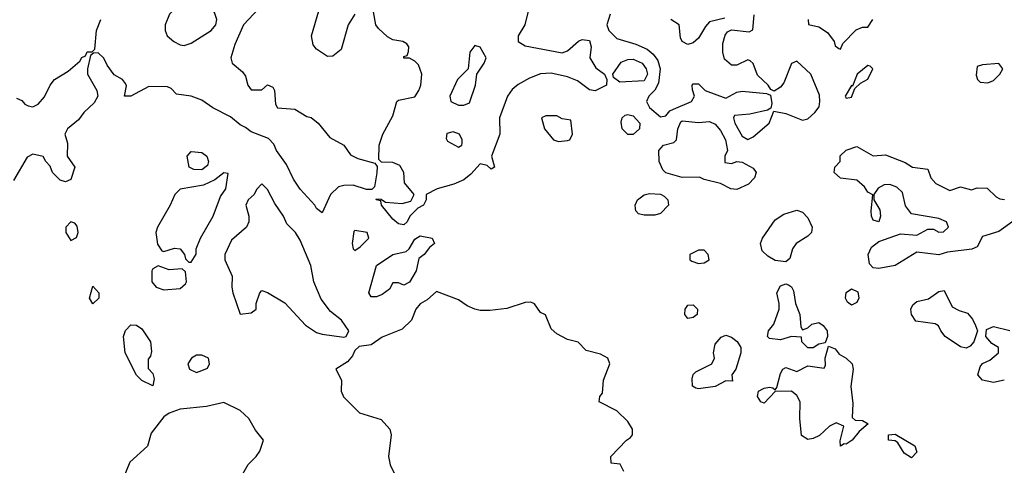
# Model space of a CAD drawing. Header units: inches. Extents: x 2380249 to 2585472, y 382747 to 546448.
# Tile 559 of 626: x 2554562 to 2558170, y 460558 to 462189. Entities that reach past the tile are written whole.
import ezdxf

# ---------------------------------------------------------------- set-up
doc = ezdxf.new("R2010")
doc.units = ezdxf.units.IN
doc.header["$MEASUREMENT"] = 0
doc.layers.add('C5456', color=7, linetype='Continuous')

msp = doc.modelspace()

# ---------------------------------------------------------------- linework, layer by layer
at = {"layer": 'C5456', "color": 4}
for points, elevation in [([(2555210, 462295.3), (2555185.4, 462294.6), (2555171.6, 462288.4), (2555150.8, 462249.2), (2555110.7, 462209.3), (2555094.8, 462170), (2555094.8, 462150), (2555102.8, 462130), (2555126.8, 462110), (2555150, 462097.3), (2555164.7, 462095.3), (2555190, 462102.8), (2555264, 462150), (2555281.2, 462170), (2555284, 462190), (2555275.5, 462215.5), (2555242, 462242), (2555218, 462290)], 32), ([(2556230, 462095.3), (2556211, 462070), (2556206, 462010), (2556166.8, 461970), (2556138, 461910), (2556142, 461890), (2556170, 461876), (2556190, 461876), (2556210, 461884.7), (2556232.3, 461950), (2556237.2, 461990), (2556264, 462030), (2556272, 462050), (2556250, 462088.7)], 32), ([(2556760.9, 461960.9), (2556738, 461978), (2556735.3, 461990), (2556766.4, 462033.6), (2556790, 462043.1), (2556810, 462044.6), (2556843, 462030), (2556857.4, 462010), (2556862, 461990), (2556850, 461966)], 32), ([(2557670, 462022), (2557631.3, 461990), (2557614, 461946), (2557610, 461948), (2557587.3, 461910), (2557590, 461902), (2557610, 461906), (2557622, 461938), (2557643.1, 461956.9), (2557670, 461972), (2557688, 462010), (2557679, 462019)], 36), ([(2558150, 462028.7), (2558090, 462024), (2558070, 462018), (2558066.8, 461986.8), (2558072, 461970), (2558081, 461961), (2558110, 461958), (2558130, 461966.8), (2558153.2, 461990), (2558164, 462010)], 36), ([(2556530, 461838), (2556490, 461838), (2556474, 461830), (2556484.7, 461790), (2556518, 461750), (2556536.5, 461743.5), (2556570, 461746.8), (2556578, 461750), (2556588, 461770), (2556582, 461822), (2556550, 461826)], 36), ([(2556810, 461769.5), (2556790, 461769.6), (2556769.6, 461790), (2556765.8, 461814.2), (2556769.5, 461830.5), (2556780.7, 461839.3), (2556790, 461842), (2556810, 461837.1), (2556834.9, 461810), (2556833.4, 461790)], 32), ([(2557050, 461812.4), (2557090, 461816.5), (2557110, 461806.7), (2557130, 461783.8), (2557148.7, 461750), (2557155.5, 461710), (2557146, 461690), (2557146.4, 461666.4), (2557170, 461662.8), (2557189.4, 461670.6), (2557210, 461667.7), (2557250, 461646), (2557260.7, 461630), (2557254.8, 461610), (2557232.5, 461587.5), (2557190, 461567.3), (2557168, 461570), (2557130, 461589.2), (2557070, 461604), (2557052.7, 461612.7), (2556990, 461611.8), (2556930, 461629.2), (2556919.3, 461639.3), (2556905.1, 461670), (2556904.2, 461710), (2556921.2, 461730), (2556959.6, 461740.4), (2556969.2, 461750), (2556974, 461790), (2556984.7, 461815.3), (2556990, 461819.5)], 32), ([(2556150, 461779), (2556126.8, 461773.2), (2556125.4, 461754.6), (2556130, 461744.7), (2556170, 461722.8), (2556182, 461730), (2556183.1, 461736.9), (2556184, 461750), (2556173.2, 461770)], 32), ([(2555230, 461639.6), (2555200.5, 461640.5), (2555183.7, 461650), (2555176, 461690), (2555190, 461706.8), (2555230, 461703.8), (2555247.7, 461690), (2555253.7, 461670), (2555250, 461655.3)], 32), ([(2555310, 461628.7), (2555277.2, 461602.8), (2555236, 461584), (2555150, 461569.4), (2555130.6, 461550), (2555114, 461510), (2555067.3, 461430), (2555060.7, 461410), (2555067.7, 461367.7), (2555083.5, 461343.5), (2555090, 461341), (2555130, 461353.4), (2555150, 461350.7), (2555166, 461330), (2555170, 461314), (2555182, 461302), (2555190, 461302), (2555208.7, 461331.3), (2555209, 461350), (2555225.1, 461390), (2555271.6, 461470), (2555298.4, 461541.6), (2555317.2, 461570), (2555326, 461626)], 36), ([(2555450, 461588), (2555430, 461568), (2555421, 461550), (2555398.8, 461530), (2555390.7, 461510), (2555401.6, 461470), (2555401.3, 461450), (2555392.7, 461430), (2555338, 461382), (2555314, 461330), (2555314, 461310), (2555340.7, 461250), (2555339.1, 461210), (2555343, 461190), (2555370, 461112), (2555410, 461116), (2555428.7, 461130), (2555429, 461150), (2555442, 461190), (2555450, 461198), (2555470, 461191), (2555533.3, 461153.3), (2555610, 461071.3), (2555650, 461044.7), (2555670, 461038), (2555750, 461026.8), (2555758, 461030), (2555768.7, 461050), (2555741.2, 461090), (2555701.2, 461121.2), (2555666.6, 461166.6), (2555639.5, 461230), (2555629.2, 461290), (2555590, 461382), (2555572.7, 461410), (2555541.6, 461441.6), (2555529.3, 461470), (2555496.6, 461516.6), (2555470, 461568)], 36), ([(2556850, 461474), (2556830, 461479.3), (2556819.3, 461490), (2556818.6, 461498.6), (2556818, 461510), (2556826, 461530), (2556850, 461547.7), (2556870, 461553.4), (2556910, 461550.6), (2556923.8, 461543.8), (2556937.3, 461530), (2556939.1, 461510), (2556910, 461479.5), (2556890, 461474)], 32), ([(2557370, 461302.7), (2557330, 461307.3), (2557303.5, 461323.5), (2557283, 461343), (2557276.2, 461370), (2557283.7, 461390), (2557330, 461456.3), (2557362.7, 461477.3), (2557410, 461492.7), (2557430, 461484.9), (2557450, 461464), (2557466, 461430), (2557463, 461410), (2557450, 461397), (2557406.8, 461370), (2557394, 461350), (2557384.5, 461315.5)], 32), ([(2554750, 461449), (2554731, 461430), (2554731, 461410), (2554750, 461381), (2554770, 461392), (2554776, 461410), (2554773.2, 461433.2), (2554764, 461444)], 36), ([(2555790, 461418), (2555786.4, 461413.6), (2555781, 461370), (2555784.7, 461350), (2555790, 461344.7), (2555810, 461358), (2555842, 461390), (2555835.3, 461410)], 36), ([(2555970, 461218), (2555950, 461226), (2555930, 461226), (2555916.9, 461203.1), (2555890, 461184), (2555870, 461175.3), (2555850, 461175.3), (2555841.2, 461190), (2555869.4, 461290), (2555929, 461330), (2555978.9, 461341.1), (2555989.5, 461350.5), (2556010, 461386), (2556030, 461398), (2556074, 461390), (2556082, 461370), (2556064, 461356), (2556044.7, 461330), (2556024.5, 461315.5), (2556014.8, 461270), (2555990, 461228)], 32), ([(2557050, 461346), (2557018, 461330), (2557018, 461310), (2557025.2, 461305.2), (2557050, 461297.3), (2557070, 461298.8), (2557088.7, 461310), (2557085.2, 461330), (2557070, 461345.2)], 36), ([(2555070, 461288), (2555050, 461278), (2555046, 461270), (2555046.8, 461230), (2555062, 461210), (2555090, 461201), (2555150, 461206), (2555170, 461222), (2555173.2, 461230), (2555170, 461266), (2555158, 461278), (2555110, 461274)], 36), ([(2554830, 461148.7), (2554818, 461170), (2554830, 461214), (2554852, 461190), (2554852, 461170)], 32), ([(2557430, 461054), (2557450, 461062), (2557464.8, 461075.2), (2557490, 461080.7), (2557506, 461070), (2557521, 461050), (2557522, 461030), (2557514, 461006), (2557490, 461002), (2557470, 460988), (2557450, 460988), (2557428.7, 461010), (2557427.3, 461027.3), (2557390, 461029.2), (2557350, 461018), (2557310, 461022.7), (2557302.7, 461030), (2557306, 461050), (2557325.1, 461074.9), (2557344.5, 461130), (2557345.6, 461150), (2557336.2, 461190), (2557350, 461215.5), (2557370, 461222), (2557378.8, 461218.8), (2557390, 461211), (2557397.3, 461197.3), (2557404.9, 461150), (2557420.7, 461110), (2557424.7, 461064.7)], 32), ([(2557610, 461144.5), (2557595.9, 461155.9), (2557588, 461170), (2557590, 461191), (2557610, 461204), (2557633.1, 461193.1), (2557636.4, 461170), (2557630, 461154)], 32), ([(2558030, 460987), (2558010, 460992.3), (2557953.2, 461030), (2557937.2, 461050), (2557929.3, 461069.3), (2557916.5, 461076.5), (2557846.3, 461086.3), (2557829.6, 461110), (2557827.3, 461130), (2557834.8, 461145.2), (2557850, 461157.3), (2557892.3, 461167.7), (2557930, 461194.8), (2557950, 461198), (2557978.8, 461138.8), (2558004.5, 461124.5), (2558035.5, 461115.5), (2558053.7, 461093.7), (2558064.7, 461070), (2558072, 461050), (2558058.8, 461010), (2558045.2, 460994.8)], 32), ([(2557010, 461095.3), (2556999, 461110), (2557001.2, 461130), (2557010, 461144.7), (2557030, 461146), (2557046, 461130), (2557044.7, 461110), (2557030, 461099)], 32), ([(2555050, 460848.7), (2555010, 460868.7), (2554990, 460888.7), (2554949, 460970), (2554942, 461030), (2554950, 461052), (2554970, 461072), (2554990, 461071.3), (2555010, 461058), (2555041, 461010), (2555045.4, 460974.6), (2555042, 460958), (2555032.7, 460947.3), (2555032.7, 460912.7), (2555050, 460894), (2555055.3, 460875.3)], 32), ([(2557174, 460866), (2557150, 460868), (2557110, 460846.6), (2557050, 460838), (2557040.1, 460840.1), (2557027.7, 460847.7), (2557025.8, 460874.2), (2557029.6, 460890.4), (2557040.1, 460899.9), (2557098, 460930), (2557108.7, 460950), (2557104, 460970), (2557110, 461002), (2557132.9, 461027.1), (2557150, 461034.8), (2557170, 461027.3), (2557191.7, 461011.7), (2557204.9, 460990), (2557204, 460970), (2557186, 460910), (2557172, 460890)], 32), ([(2557590, 460635.3), (2557583.6, 460636.4), (2557570, 460628.7), (2557568.4, 460648.4), (2557582, 460702), (2557554, 460714), (2557530, 460702), (2557493, 460667), (2557470, 460656), (2557450, 460653.2), (2557427, 460667), (2557420.9, 460730), (2557422, 460790), (2557410, 460814), (2557390, 460829.2), (2557330, 460828.7), (2557290, 460786), (2557278, 460790), (2557265.2, 460810), (2557269, 460830), (2557290, 460841), (2557310, 460844.7), (2557322, 460842), (2557330, 460834), (2557336.4, 460843.6), (2557350, 460894), (2557358, 460910), (2557370, 460916), (2557410, 460902), (2557450, 460922), (2557510, 460914), (2557515.3, 460924.7), (2557514, 460950), (2557526, 460994), (2557550, 460984.7), (2557565.2, 460965.2), (2557590.4, 460950.4), (2557612.7, 460930), (2557615.8, 460910), (2557607.1, 460847.1), (2557615.3, 460784.7), (2557612.7, 460732.7), (2557623.6, 460723.6), (2557650, 460722), (2557671, 460710), (2557638, 460682), (2557612, 460650)], 32), ([(2555230, 460962), (2555210, 460962), (2555192, 460950), (2555178, 460930), (2555184.7, 460910), (2555210, 460898), (2555230, 460904.7), (2555250, 460914), (2555258, 460930), (2555254, 460950)], 36), ([(2557830, 460586), (2557803.1, 460603.1), (2557780.4, 460640.4), (2557770, 460648), (2557746, 460650), (2557746, 460670), (2557770, 460672), (2557842, 460630), (2557850, 460606)], 32)]:
    msp.add_lwpolyline(points, close=True, dxfattribs=dict(at, elevation=elevation))
for points, elevation in [([(2555438.8, 462230), (2555382, 462170), (2555350, 462098), (2555336, 462050), (2555341, 462030), (2555378, 461998), (2555390, 461982), (2555398, 461950), (2555410, 461932), (2555450, 461932), (2555470, 461951.3), (2555490, 461942), (2555496, 461930), (2555499.6, 461879.6), (2555506.4, 461866.4), (2555570, 461862), (2555614.8, 461834.8), (2555630, 461830.8), (2555656, 461810), (2555698, 461758), (2555750.5, 461730.5), (2555774.4, 461694.4), (2555801.6, 461681.6), (2555863.6, 461663.6), (2555871.6, 461651.6), (2555870.8, 461629.2), (2555862, 461578), (2555852.7, 461567.3), (2555832.7, 461567.3), (2555783.7, 461583.7), (2555750, 461582.9), (2555730, 461577), (2555700.7, 461550), (2555670, 461482), (2555650, 461498), (2555644, 461510), (2555590, 461569.2), (2555565.9, 461605.9), (2555539.5, 461659.5), (2555502.7, 461710), (2555493.2, 461733.2), (2555474, 461754), (2555410, 461779), (2555390, 461795.3), (2555370, 461804), (2555334.2, 461834.2), (2555270, 461866.6), (2555230, 461895.1), (2555190, 461909.5), (2555137.2, 461917.2), (2555117, 461937), (2555103.2, 461943.2), (2555034.9, 461945.1), (2554970, 461909.2), (2554946, 461910), (2554953.2, 461946.8), (2554950, 461955.3), (2554939, 461970), (2554907.9, 461987.9), (2554882.4, 462022.4), (2554870, 462048.7), (2554850, 462068), (2554832.7, 462067.3), (2554822, 462058), (2554810.7, 462010), (2554810.6, 461990), (2554844.9, 461930), (2554848, 461910), (2554835.3, 461884.7), (2554797.1, 461850), (2554777.1, 461822.9), (2554737.3, 461790), (2554727.3, 461770), (2554736.8, 461736.8), (2554736, 461690), (2554764.7, 461650), (2554750, 461604), (2554730, 461595.3), (2554710, 461602), (2554682, 461630), (2554673.6, 461653.6), (2554658, 461670), (2554648.7, 461688.7), (2554610, 461697.2), (2554590, 461686), (2554539.1, 461600.9)], 32), ([(2555790, 462209.2), (2555765.7, 462170), (2555739.8, 462080.2), (2555710, 462055.3), (2555690, 462054), (2555650, 462081.2), (2555637, 462097), (2555632, 462130), (2555658, 462222)], 32), ([(2556427.7, 462230), (2556413.4, 462170), (2556388.4, 462130), (2556388.2, 462110), (2556414.2, 462094.2), (2556550, 462068.5), (2556570, 462075.5), (2556610, 462110.8), (2556623.3, 462116.7), (2556650, 462112.7), (2556656.3, 462090), (2556650.8, 462050), (2556673.7, 462013.7), (2556704.7, 461990), (2556714, 461970), (2556712, 461950), (2556670.5, 461929.5), (2556650, 461932.7), (2556605.6, 461965.6), (2556570, 461979.6), (2556510, 461993), (2556470, 461991.3), (2556430, 461975.4), (2556388.4, 461951.6), (2556366.6, 461933.4), (2556350.2, 461909.8), (2556320.4, 461830), (2556322, 461770), (2556290.8, 461690), (2556302, 461650), (2556290, 461642), (2556275.3, 461655.3), (2556250, 461662), (2556215.8, 461624.2), (2556190, 461603.7), (2556153, 461587), (2556092, 461570), (2556052, 461550), (2556051.3, 461530), (2556042, 461510), (2556021, 461499), (2555992, 461470), (2555982, 461450), (2555970, 461438), (2555950, 461442), (2555930, 461459), (2555888, 461510), (2555886, 461526), (2555868, 461530), (2555870, 461534), (2555887.3, 461532.7), (2555902, 461522), (2555963.1, 461516.9), (2555995.3, 461524.7), (2556008, 461550), (2555972.1, 461592.1), (2555969.4, 461630), (2555955.6, 461655.6), (2555930, 461667), (2555888.4, 461668.4), (2555878, 461678), (2555879.3, 461730), (2555892.7, 461770), (2555930, 461838), (2555944, 461890), (2555950, 461894.8), (2556010, 461906.8), (2556025.2, 461930), (2556032.3, 461950), (2556035.1, 461990), (2556024, 462024), (2556010, 462038), (2555990, 462048), (2555970, 462048), (2555970, 462054), (2555982, 462058), (2555987.3, 462072.7), (2555988, 462090), (2555980.4, 462100.4), (2555966, 462110), (2555930, 462115.1), (2555910, 462126.6), (2555876.6, 462156.6), (2555866.6, 462170), (2555858.6, 462218.6)], 32), ([(2556725.5, 462210), (2556713, 462170), (2556720.5, 462150), (2556750, 462120.5), (2556819.5, 462099.5), (2556861.1, 462081.1), (2556882.8, 462062.8), (2556899.9, 462039.9), (2556909, 462009), (2556903, 461957), (2556889.2, 461930.8), (2556867.3, 461910), (2556859.1, 461890), (2556870, 461868), (2556910, 461834), (2556930, 461837.3), (2556944.9, 461855.1), (2556957.6, 461862.4), (2557024, 461890), (2557035.3, 461910), (2557028, 461932), (2557026, 461950), (2557030, 461954), (2557050, 461954), (2557074, 461930), (2557150, 461902), (2557190, 461924), (2557210, 461928.2), (2557298.8, 461918.8), (2557312.7, 461912.7), (2557318, 461882), (2557314, 461866), (2557302, 461858), (2557237.1, 461842.9), (2557181, 461839), (2557178, 461830), (2557182.8, 461810), (2557210, 461762.8), (2557230, 461751.3), (2557250, 461761), (2557308, 461810), (2557326, 461854), (2557370, 461846), (2557430, 461821), (2557450, 461826.8), (2557476, 461850), (2557492, 461870), (2557494.5, 461890), (2557493, 461913), (2557461.2, 461990), (2557410, 462038), (2557390, 462029), (2557361.7, 461958.3), (2557350, 461942), (2557327.3, 461927.3), (2557314, 461934), (2557305.2, 461950), (2557266, 461986), (2557250, 462028.7), (2557238.9, 462038.9), (2557230, 462042.7), (2557190, 462022.9), (2557170, 462022.9), (2557145.3, 462045.3), (2557138.9, 462070), (2557138.3, 462101.7), (2557147, 462133), (2557155.5, 462144.5), (2557170, 462152), (2557234.6, 462145.4), (2557248.4, 462151.6), (2557253.2, 462206.8)], 36), ([(2554550, 461902), (2554570, 461894), (2554580.5, 461880.5), (2554593.4, 461873.4), (2554610, 461870.6), (2554630, 461880.5), (2554653.3, 461906.7), (2554674, 461950), (2554689.3, 461970), (2554739.4, 462000.6), (2554782, 462038), (2554790, 462051), (2554803.1, 462056.9), (2554810, 462071.3), (2554828, 462072), (2554838, 462082), (2554843.7, 462150), (2554859.3, 462190)], 32), ([(2557145.4, 462194.6), (2557090, 462181.2), (2557075.2, 462164.8), (2557050, 462121.2), (2557030, 462104), (2557010, 462099), (2556989.4, 462109.4), (2556983.2, 462123.2), (2556979, 462170), (2556948.7, 462190)], 36), ([(2557451.3, 462190), (2557452, 462172), (2557490, 462162.8), (2557522, 462142), (2557546, 462110), (2557550, 462094), (2557563.6, 462083.6), (2557570, 462082), (2557578, 462102), (2557627.3, 462152.7), (2557650, 462162), (2557670, 462162), (2557688.7, 462190)], 36), ([(2558205.7, 461454.3), (2558150, 461414), (2558090, 461395.3), (2558070, 461358), (2558051.2, 461348.9), (2557962, 461338), (2557930, 461329.2), (2557850, 461339), (2557770.3, 461289.7), (2557710, 461278.7), (2557690, 461280.7), (2557676.1, 461296.1), (2557671.3, 461330), (2557682.9, 461357.1), (2557710, 461378), (2557790, 461406), (2557850, 461401), (2557890, 461422), (2557910, 461422), (2557930, 461412), (2557947.3, 461412.7), (2557966, 461430), (2557958, 461450), (2557930, 461462), (2557830, 461479), (2557807.5, 461507.5), (2557796.6, 461556.6), (2557775.9, 461575.9), (2557750, 461586), (2557730, 461585.2), (2557707.3, 461572.7), (2557692, 461550), (2557692, 461530), (2557713.4, 461493.4), (2557716, 461470), (2557710.7, 461449.3), (2557690, 461455.3), (2557683.7, 461470), (2557682.7, 461490), (2557688, 461548), (2557670, 461558), (2557657.5, 461577.5), (2557630, 461602), (2557569.5, 461609.5), (2557546, 461630), (2557548.7, 461650), (2557568, 461670), (2557569, 461691), (2557590, 461712), (2557630, 461724.7), (2557690, 461691), (2557734.9, 461694.9), (2557806.4, 461666.4), (2557834, 461650), (2557890, 461642), (2557901, 461610), (2557918.8, 461590), (2557970, 461564), (2558010, 461578), (2558050, 461566), (2558070, 461574), (2558107.3, 461572.7), (2558140.7, 461540.7), (2558154, 461534), (2558170.6, 461530.6)], 32), ([(2556775.3, 460535.3), (2556762, 460562), (2556730, 460566), (2556728.7, 460590), (2556786, 460650), (2556800.4, 460659.6), (2556808, 460670), (2556808, 460690), (2556790, 460718), (2556750, 460758), (2556686, 460790), (2556688, 460810), (2556698, 460822), (2556701.2, 460870), (2556724, 460930), (2556717.2, 460950), (2556690, 460965.2), (2556638, 460978), (2556608.8, 461008.9), (2556570, 461019), (2556530, 461039), (2556510, 461058), (2556488.8, 461108.9), (2556470, 461118), (2556448.7, 461148.7), (2556435.3, 461155.3), (2556414, 461154), (2556347.3, 461132.7), (2556284.7, 461124.7), (2556250, 461125.2), (2556229.5, 461129.5), (2556201.6, 461141.6), (2556170, 461164), (2556090, 461194), (2556055.8, 461164.2), (2556030, 461149.3), (2556013.4, 461130), (2555997.3, 461090), (2555963.1, 461056.9), (2555890, 461027), (2555850, 460999), (2555806.4, 460993.6), (2555790, 460978), (2555781.1, 460958.9), (2555763, 460937), (2555721, 460910), (2555741, 460870), (2555740.7, 460830), (2555748.7, 460808.7), (2555806.8, 460750), (2555886.2, 460726.2), (2555918, 460690), (2555923.8, 460670), (2555914, 460590), (2555919.8, 460559.8), (2555934.8, 460530)], 36), ([(2558170, 460869.3), (2558130, 460861.2), (2558090, 460869.4), (2558073.2, 460890), (2558081.2, 460918.8), (2558090, 460931), (2558117.5, 460942.5), (2558149, 460970), (2558148.7, 460990), (2558124.5, 461004.5), (2558102, 461030), (2558104.7, 461055.3), (2558130, 461066.8), (2558190, 461051.3)], 32), ([(2555369.6, 460510.4), (2555399.1, 460560.9), (2555429.2, 460590), (2555442.7, 460610), (2555455.3, 460650), (2555426.3, 460686.3), (2555402, 460730), (2555370, 460759), (2555310, 460788.7), (2555246.8, 460773.2), (2555150, 460764), (2555110, 460749.2), (2555090, 460736), (2555043.5, 460676.5), (2555030, 460628), (2554966, 460570), (2554941, 460510)], 36)]:
    msp.add_lwpolyline(points, dxfattribs=dict(at, elevation=elevation))

doc.saveas('drawing.dxf')
